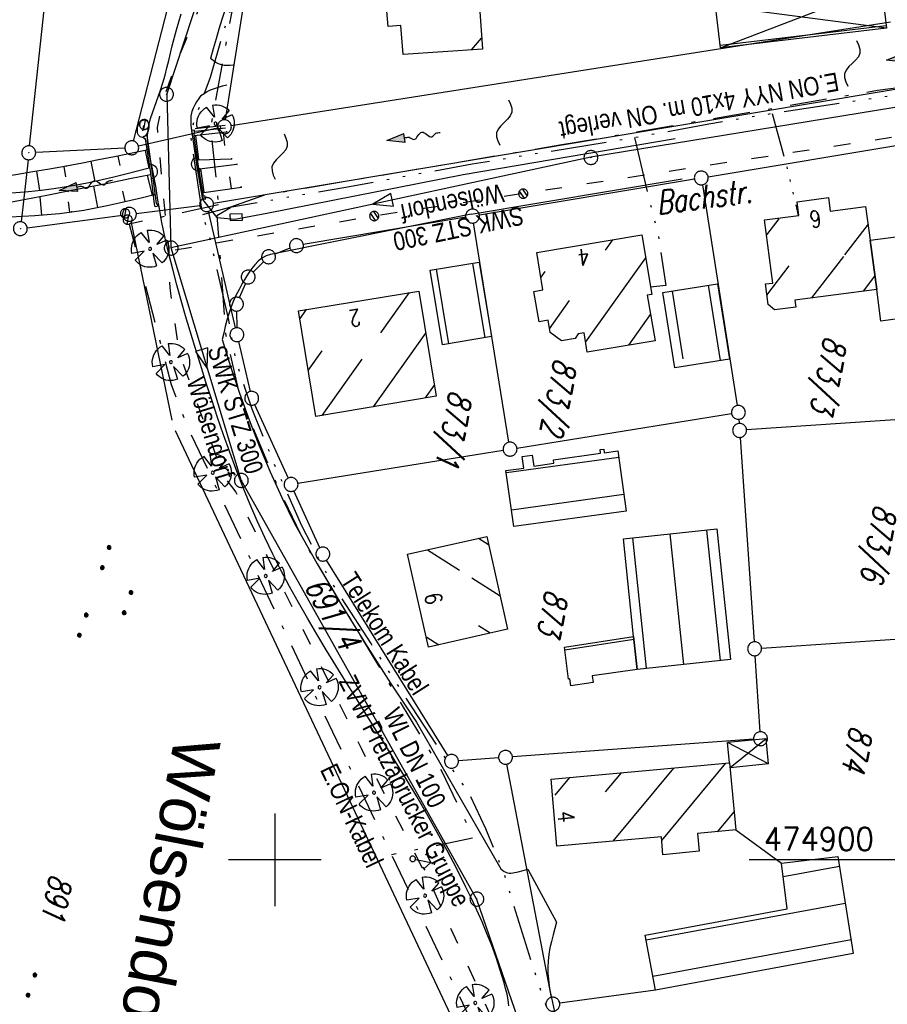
# Model space of a CAD drawing. Extents: x 510526 to 513920, y 467229 to 478797.
# Tile 303 of 467: x 512072 to 512166, y 474884 to 474991. Entities that reach past the tile are written whole.
import ezdxf
from ezdxf.enums import TextEntityAlignment as Align

# ---------------------------------------------------------------- set-up
doc = ezdxf.new("R2010")
doc.units = 0
doc.header["$LTSCALE"] = 10
doc.header["$MEASUREMENT"] = 0
for name, pattern in [('ACAD_ISO03W100', [30, 12, -18]), ('ACAD_ISO14W100', [25.5, 12, -3, 0.5, -3, 0.5, -3, 0.5, -3]), ('LT00', [0]), ('LT08', [0.42, 0.2, -0.1, 0.02, -0.1])]:
    doc.linetypes.add(name, pattern=pattern)
doc.layers.get('0').update_dxf_attribs({"linetype": 'LT00'})
for name, color, linetype in [('--FLIEßRICHTPFEIL', 180, 'Continuous'), ('--WASSER_NUTZUNG', 180, 'Continuous'), ('ABWASSERLTG', 24, 'LT00'), ('ABWASSERLTG_FLIEßPF', 26, 'Continuous'), ('ABWASSERLTG_TEXT', 26, 'Continuous'), ('DFK_AB_L', 21, 'LT00'), ('DFK_AB_P', 7, 'LT00'), ('DFK_BEB_SCHR', 254, 'LT00'), ('DFK_BEBAUUNG', 250, 'LT00'), ('DFK_BES-WEGE', 255, 'LT00'), ('DFK_FLUR_NR', 250, 'LT00'), ('DFK_GZPKT', 250, 'LT00'), ('DFK_KATASTER', 250, 'LT00'), ('DFK_NUTZUNG', 250, 'LT00'), ('DFK_TOPO-SYM', 252, 'LT00'), ('ORTSNAMEN', 152, 'Continuous'), ('STROM_TEXT', 80, 'Continuous'), ('STROM_UNTER', 80, 'LT08'), ('TELEKOM', 210, 'ACAD_ISO14W100'), ('TELEKOM_TEXT', 210, 'Continuous'), ('V90_AFBR_BAB', 250, 'LT00'), ('V90_BAUM', 250, 'LT00'), ('V90_BOSCHUNG', 250, 'LT00'), ('V90_BR_KAPPE', 30, 'LT00'), ('V90_EINFAHRT', 250, 'LT00'), ('V90_GRABEN', 250, 'LT00'), ('V90_KA_PRUF', 182, 'LT00'), ('V90_MAUER', 1, 'LT00'), ('V90_PK_GR', 1, 'LT00'), ('V90_RASTER', 250, 'LT00'), ('V90_SINKK', 182, 'LT00'), ('V90_UK_DURCH', 182, 'LT00'), ('V90_W_HAUS', 130, 'LT00'), ('V90_W_OB_HY', 130, 'LT00'), ('V90_W_SCHIEB', 130, 'LT00'), ('V90_W_UNT_HY', 130, 'LT00'), ('WASSERLTG', 130, 'ACAD_ISO03W100'), ('WASSERLTG_TEXT', 130, 'Continuous')]:
    doc.layers.add(name, color=color, linetype=linetype)
doc.styles.add('Arial', font='ARIAL.TTF')
doc.styles.get("Standard").update_dxf_attribs({"font": 'romans.shx'})
doc.styles.add('Versorgungsltg', font='ARIAL.TTF', dxfattribs={"width": 0.8, "height": 2})

# ---------------------------------------------------------------- blocks, each defined once
blk = doc.blocks.new('SYMB7301')
at = {"color": 0, "linetype": 'ByBlock'}
for p, q in [((-0.128693, 0), (0, 0.128693)), ((0, -0.128693), (-0.128693, 0)), ((0, 0.128693), (0.128693, 0)), ((0.128693, 0), (0, -0.128693)), ((0.000059, -0.009738), (0.000059, 0.009897)), ((-0.00901, -0.004339), (-0.002225, -0.009749))]:
    blk.add_line(p, q, dxfattribs=at)
for points in [[(-0.002225, 0.009749), (-0.00901, 0.004339), (-0.00901, -0.004339)], [(0.01, 0), (0.006235, 0.007818), (-0.002225, 0.009749)], [(-0.002225, -0.009749), (0.006235, -0.007818), (0.01, 0)]]:
    blk.add_lwpolyline(points, dxfattribs=at)
blk = doc.blocks.new('SYMB7010')
at = {"color": 0, "linetype": 'ByBlock'}
for points in [[(-0.031408, 0.499213), (-0.093728, 0.49134), (-0.15457, 0.475719), (-0.212975, 0.452595), (-0.268021, 0.422333), (-0.31884, 0.385411), (-0.36463, 0.342411), (-0.40467, 0.29401), (-0.438329, 0.240973), (-0.465074, 0.184136), (-0.484486, 0.124395), (-0.496256, 0.062692), (-0.5002, 0)], [(-0.5002, 0), (-0.496256, -0.062692), (-0.484486, -0.124395), (-0.465075, -0.184136), (-0.438329, -0.240973), (-0.404671, -0.29401), (-0.36463, -0.342411), (-0.31884, -0.385411), (-0.268021, -0.422333), (-0.212975, -0.452595), (-0.154571, -0.475719), (-0.093728, -0.49134), (-0.031408, -0.499213), (0.031408, -0.499213)], [(0.5002, 0), (0.496256, 0.062692), (0.484485, 0.124395), (0.465074, 0.184136), (0.438329, 0.240973), (0.40467, 0.29401), (0.36463, 0.342411), (0.31884, 0.385411), (0.268021, 0.422333), (0.212975, 0.452595), (0.15457, 0.475719), (0.093728, 0.49134), (0.031408, 0.499213), (-0.031408, 0.499213)], [(0.031408, -0.499213), (0.093728, -0.491341), (0.15457, -0.475719), (0.212975, -0.452595), (0.268021, -0.422333), (0.31884, -0.385411), (0.36463, -0.342411), (0.404671, -0.294011), (0.438329, -0.240974), (0.465075, -0.184136), (0.484486, -0.124395), (0.496256, -0.062692), (0.500201, 0)]]:
    blk.add_lwpolyline(points, dxfattribs=at)
blk = doc.blocks.new('SYMB0003')
at = {"color": 0, "linetype": 'ByBlock'}
for p, q in [((-0.015712, 0), (0.010166, 0.012015)), ((0, -0.021257), (-0.015712, 0)), ((0.010166, 0.012015), (0, -0.021257))]:
    blk.add_line(p, q, dxfattribs=at)
for points in [[(-0.031395, 0.499013), (-0.093691, 0.491144), (-0.154509, 0.475528), (-0.21289, 0.452414), (-0.267913, 0.422164), (-0.318712, 0.385257), (-0.364484, 0.342274), (-0.404509, 0.293893), (-0.438154, 0.240877), (-0.464888, 0.184062), (-0.484292, 0.124345), (-0.496058, 0.062667), (-0.5, 0)], [(-0.5, 0), (-0.496058, -0.062667), (-0.484292, -0.124345), (-0.464888, -0.184062), (-0.438154, -0.240877), (-0.404509, -0.293893), (-0.364485, -0.342274), (-0.318712, -0.385257), (-0.267914, -0.422164), (-0.21289, -0.452414), (-0.154509, -0.475529), (-0.093691, -0.491144), (-0.031395, -0.499014), (0.031395, -0.499014)], [(0.5, 0), (0.496057, 0.062667), (0.484292, 0.124345), (0.464888, 0.184062), (0.438153, 0.240877), (0.404509, 0.293893), (0.364484, 0.342274), (0.318712, 0.385257), (0.267913, 0.422164), (0.21289, 0.452414), (0.154509, 0.475528), (0.093691, 0.491144), (0.031395, 0.499013), (-0.031395, 0.499013)], [(0.031395, -0.499014), (0.093691, -0.491144), (0.154509, -0.475529), (0.21289, -0.452414), (0.267914, -0.422164), (0.318712, -0.385257), (0.364485, -0.342274), (0.404509, -0.293893), (0.438154, -0.240877), (0.464889, -0.184062), (0.484292, -0.124345), (0.496058, -0.062667), (0.5, 0)]]:
    blk.add_lwpolyline(points, dxfattribs=at)
blk = doc.blocks.new('FLIEßRICHTPFEIL')
at = {"layer": '--FLIEßRICHTPFEIL'}
blk.add_hatch(color=256, dxfattribs=at).paths.add_polyline_path([(-1.95, 0.4875), (-1.95, -0.4875), (0, 0)])
for p, q in [((-1.95, 0.4875), (-1.95, -0.4875)), ((-1.95, 0.4875), (0, 0)), ((0, 0), (-1.95, -0.4875))]:
    blk.add_line(p, q, dxfattribs=at)
at = {"layer": '--FLIEßRICHTPFEIL', "start_tangent": (-1, 0), "end_tangent": (-1, 0)}
blk.add_spline([(-1.95, 0), (-2.4375, 0), (-2.925, 0.325), (-3.4125, 0), (-3.9, -0.325), (-4.3875, 0), (-4.875, 0.325), (-5.3625, 0), (-5.85, 0)], degree=3, dxfattribs=at)
blk = doc.blocks.new('SYMB0652')
at = {"color": 0, "linetype": 'ByBlock'}
blk.add_lwpolyline([(-0.15, -0.075), (0.15, -0.075), (0.15, 0.075), (-0.15, 0.075), (-0.15, -0.075)], dxfattribs=at)
blk = doc.blocks.new('SYMB1122')
at = {"color": 0, "linetype": 'ByBlock'}
for p, q in [((0.311075, 0.391979), (0.09863, 0.092887)), ((0.09863, 0.092887), (0.418246, 0.260377)), ((-0.475333, -0.172973), (-0.166954, -0.06134)), ((-0.166954, -0.06134), (-0.386962, -0.319059)), ((0.008901, -0.038997), (0.02494, -0.031273)), ((0.377481, -0.336756), (0.093097, -0.145464)), ((0.093097, -0.145464), (0.215406, -0.456826)), ((0.022929, -0.501191), (-0.043246, -0.49913))]:
    blk.add_line(p, q, dxfattribs=at)
for points in [[(-0.508141, 0.010932, 0), (-0.503002, 0.073258, 0), (-0.489922, 0.134413, 0), (-0.469118, 0.19339, 0), (-0.440931, 0.249215, 0), (-0.405825, 0.300971, 0)], [(-0.316293, 0.394214, 0), (-0.150355, 0.155979, 0), (-0.405806, 0.30112, 0)], [(-0.316355, 0.394287, 0), (-0.266036, 0.429988, 0), (-0.211684, 0.459185, 0), (-0.154136, 0.481431, 0), (-0.094277, 0.496382, 0), (-0.033028, 0.50381, 0), (0.028669, 0.503599, 0)], [(0.028669, 0.503599, 0), (0.089866, 0.495753, 0), (0.149621, 0.480392, 0), (0.207015, 0.457753, 0), (0.261166, 0.428184, 0), (0.31124, 0.39214, 0)], [(-0.475728, -0.172816, 0), (-0.494391, -0.113127, 0), (-0.505255, -0.05154, 0), (-0.508141, 0.010932, 0)], [(-0.02494, 0.031273, 0), (-0.036039, 0.017355, 0), (-0.04, 0, 0)], [(-0.04, 0, 0), (-0.036039, -0.017355, 0), (-0.02494, -0.031273, 0), (-0.008901, -0.038997, 0), (0.008901, -0.038997, 0)], [(0.008901, 0.038997, 0), (-0.008901, 0.038997, 0), (-0.02494, 0.031273, 0)], [(0.04, 0, 0), (0.036039, 0.017355, 0), (0.02494, 0.031273, 0), (0.008901, 0.038997, 0)], [(0.02494, -0.031273, 0), (0.036039, -0.017355, 0), (0.04, 0, 0)], [(0.418338, 0.260323, 0), (0.450658, 0.204641, 0), (0.475368, 0.14519, 0), (0.492037, 0.083003, 0), (0.500376, 0.019163, 0), (0.500238, -0.045218, 0), (0.491628, -0.109022, 0), (0.474694, -0.171137, 0), (0.449731, -0.230483, 0), (0.417173, -0.286026, 0), (0.377588, -0.336801, 0)], [(-0.043246, -0.49913, 0), (-0.108608, -0.48859, 0), (-0.172076, -0.469745, 0), (-0.232599, -0.442906, 0), (-0.289176, -0.408519, 0), (-0.340869, -0.367153, 0), (-0.386823, -0.319492, 0)], [(0.215414, -0.456858, 0), (0.153338, -0.479878, 0), (0.088821, -0.494738, 0), (0.022929, -0.501191, 0)]]:
    blk.add_polyline3d(points, dxfattribs=at)
blk = doc.blocks.new('SYMB0011')
at = {"color": 0, "linetype": 'ByBlock'}
for p, q in [((0.5, 0), (-0.5, 0)), ((0, 0.5), (0, -0.5))]:
    blk.add_line(p, q, dxfattribs=at)
blk = doc.blocks.new('SYMB1119')
at = {"color": 0, "linetype": 'ByBlock'}
blk.add_line((-0.5, 0), (0.5, 0), dxfattribs=at)
for points in [[(-0.031395, 0.499013, 0), (-0.093691, 0.491144, 0), (-0.154509, 0.475528, 0), (-0.21289, 0.452414, 0), (-0.267913, 0.422164, 0), (-0.318712, 0.385257, 0), (-0.364484, 0.342274, 0), (-0.404509, 0.293893, 0), (-0.438154, 0.240877, 0), (-0.464888, 0.184062, 0), (-0.484292, 0.124345, 0), (-0.496058, 0.062667, 0), (-0.5, 0, 0)], [(-0.5, 0, 0), (-0.496058, -0.062667, 0), (-0.484292, -0.124345, 0), (-0.464888, -0.184062, 0), (-0.438154, -0.240877, 0), (-0.404509, -0.293893, 0), (-0.364485, -0.342274, 0), (-0.318712, -0.385257, 0), (-0.267914, -0.422164, 0), (-0.21289, -0.452414, 0), (-0.154509, -0.475529, 0), (-0.093691, -0.491144, 0), (-0.031395, -0.499014, 0), (0.031395, -0.499014, 0)], [(0.5, 0, 0), (0.496057, 0.062667, 0), (0.484292, 0.124345, 0), (0.464888, 0.184062, 0), (0.438153, 0.240877, 0), (0.404509, 0.293893, 0), (0.364484, 0.342274, 0), (0.318712, 0.385257, 0), (0.267913, 0.422164, 0), (0.21289, 0.452414, 0), (0.154509, 0.475528, 0), (0.093691, 0.491144, 0), (0.031395, 0.499013, 0), (-0.031395, 0.499013, 0)], [(0.031395, -0.499014, 0), (0.093691, -0.491144, 0), (0.154509, -0.475529, 0), (0.21289, -0.452414, 0), (0.267914, -0.422164, 0), (0.318712, -0.385257, 0), (0.364485, -0.342274, 0), (0.404509, -0.293893, 0), (0.438154, -0.240877, 0), (0.464889, -0.184062, 0), (0.484292, -0.124345, 0), (0.496058, -0.062667, 0), (0.5, 0, 0)]]:
    blk.add_polyline3d(points, dxfattribs=at)
blk = doc.blocks.new('SYMB1247')
at = {"color": 0, "linetype": 'ByBlock'}
for p, q in [((-0.1, 1.2), (0.1, 1.2)), ((0, 0.15), (0, 1.2)), ((-0.46, 0.78), (-0.34, 0.62)), ((0, 1), (-0.4, 0.7)), ((0, 1), (0.4, 0.7)), ((0.46, 0.78), (0.34, 0.62)), ((0.026047, 0.147721), (-0.008722, 0.149746))]:
    blk.add_line(p, q, dxfattribs=at)
for points in [[(-0.008722, 0.149746, 0), (-0.04302, 0.143698, 0), (-0.075, 0.129904, 0), (-0.102936, 0.109106, 0), (-0.125323, 0.082426, 0), (-0.140954, 0.051303, 0), (-0.148986, 0.017414, 0), (-0.148986, -0.017414, 0)], [(-0.008722, -0.149746, 0), (0.026047, -0.147721, 0), (0.059412, -0.137732, 0), (0.089574, -0.120318, 0), (0.114907, -0.096418, 0), (0.134045, -0.06732, 0), (0.145957, -0.034592, 0), (0.15, 0, 0)], [(0.15, 0, 0), (0.145957, 0.034592, 0), (0.134045, 0.06732, 0), (0.114907, 0.096418, 0), (0.089574, 0.120318, 0), (0.059412, 0.137732, 0), (0.026047, 0.147721, 0)], [(-0.148986, -0.017414, 0), (-0.140954, -0.051303, 0), (-0.125323, -0.082426, 0), (-0.102936, -0.109106, 0), (-0.075, -0.129904, 0), (-0.04302, -0.143698, 0), (-0.008722, -0.149746, 0)]]:
    blk.add_polyline3d(points, dxfattribs=at)
blk = doc.blocks.new('SYMB1121')
at = {"color": 0, "linetype": 'ByBlock'}
blk.add_line((-0.15, 0), (0.15, 0), dxfattribs=at)
for points in [[(-0.5, 0, 0), (-0.49, 0.06, 0), (-0.46, 0.115, 0), (-0.415, 0.165, 0), (-0.355, 0.21, 0), (-0.28, 0.25, 0), (-0.19, 0.275, 0), (-0.1, 0.295, 0), (0, 0.3, 0)], [(0, -0.3, 0), (-0.1, -0.295, 0), (-0.19, -0.275, 0), (-0.28, -0.25, 0), (-0.355, -0.21, 0), (-0.415, -0.165, 0), (-0.46, -0.115, 0), (-0.49, -0.06, 0), (-0.5, 0, 0)], [(0, 0.3, 0), (0.1, 0.295, 0), (0.19, 0.275, 0), (0.28, 0.25, 0), (0.355, 0.21, 0), (0.415, 0.165, 0), (0.46, 0.115, 0), (0.49, 0.06, 0), (0.5, 0, 0)], [(0.5, 0, 0), (0.49, -0.06, 0), (0.46, -0.115, 0), (0.415, -0.165, 0), (0.355, -0.21, 0), (0.28, -0.25, 0), (0.19, -0.275, 0), (0.1, -0.295, 0), (0, -0.3, 0)]]:
    blk.add_polyline3d(points, dxfattribs=at)
blk = doc.blocks.new('SYMB1120')
at = {"color": 0, "linetype": 'ByBlock'}
for p, q in [((-0.465, -0.183), (0.183, 0.465)), ((-0.183, -0.465), (0.465, 0.183))]:
    blk.add_line(p, q, dxfattribs=at)
for points in [[(-0.031395, 0.499013, 0), (-0.093691, 0.491144, 0), (-0.154509, 0.475528, 0), (-0.21289, 0.452414, 0), (-0.267913, 0.422164, 0), (-0.318712, 0.385257, 0), (-0.364484, 0.342274, 0), (-0.404509, 0.293893, 0), (-0.438154, 0.240877, 0), (-0.464888, 0.184062, 0), (-0.484292, 0.124345, 0), (-0.496058, 0.062667, 0), (-0.5, 0, 0)], [(-0.5, 0, 0), (-0.496058, -0.062667, 0), (-0.484292, -0.124345, 0), (-0.464888, -0.184062, 0), (-0.438154, -0.240877, 0), (-0.404509, -0.293893, 0), (-0.364485, -0.342274, 0), (-0.318712, -0.385257, 0), (-0.267914, -0.422164, 0), (-0.21289, -0.452414, 0), (-0.154509, -0.475529, 0), (-0.093691, -0.491144, 0), (-0.031395, -0.499014, 0), (0.031395, -0.499014, 0)], [(0.5, 0, 0), (0.496057, 0.062667, 0), (0.484292, 0.124345, 0), (0.464888, 0.184062, 0), (0.438153, 0.240877, 0), (0.404509, 0.293893, 0), (0.364484, 0.342274, 0), (0.318712, 0.385257, 0), (0.267913, 0.422164, 0), (0.21289, 0.452414, 0), (0.154509, 0.475528, 0), (0.093691, 0.491144, 0), (0.031395, 0.499013, 0), (-0.031395, 0.499013, 0)], [(0.031395, -0.499014, 0), (0.093691, -0.491144, 0), (0.154509, -0.475529, 0), (0.21289, -0.452414, 0), (0.267914, -0.422164, 0), (0.318712, -0.385257, 0), (0.364485, -0.342274, 0), (0.404509, -0.293893, 0), (0.438154, -0.240877, 0), (0.464889, -0.184062, 0), (0.484292, -0.124345, 0), (0.496058, -0.062667, 0), (0.5, 0, 0)]]:
    blk.add_polyline3d(points, dxfattribs=at)
blk = doc.blocks.new('SYMB1107')
at = {"color": 0, "linetype": 'ByBlock'}
for points in [[(-0.2, 0), (-0.196157, 0.039018), (-0.184776, 0.076537), (-0.166294, 0.111114), (-0.141421, 0.141421), (-0.111114, 0.166294), (-0.076537, 0.184776), (-0.039018, 0.196157), (0, 0.2)], [(0, 0.2), (0.039018, 0.196157), (0.076537, 0.184776), (0.111114, 0.166294), (0.141421, 0.141421), (0.166294, 0.111114), (0.184776, 0.076537), (0.196157, 0.039018), (0.2, 0)]]:
    blk.add_lwpolyline(points, dxfattribs=at)
blk = doc.blocks.new('SYMB7251')
at = {"color": 0, "linetype": 'ByBlock'}
for points in [[(-0.25, 0), (-0.208333, 0.028889), (-0.166667, 0.051111), (-0.125, 0.06), (-0.083333, 0.051111), (-0.041667, 0.028889), (0, 0)], [(0, 0), (0.041667, -0.028889), (0.083333, -0.051111), (0.125, -0.06), (0.166667, -0.051111), (0.208333, -0.028889), (0.25, 0)]]:
    blk.add_lwpolyline(points, dxfattribs=at)
blk = doc.blocks.new('ABWASSER-FLIEßPF')
at = {"layer": 'ABWASSERLTG_FLIEßPF'}
for p, q in [((0, 0), (-0.211, 0.07)), ((-0.211, 0.07), (-0.211, -0.07)), ((-0.211, -0.07), (0, 0))]:
    blk.add_line(p, q, dxfattribs=at)
blk = doc.blocks.new('SYMB7111')
at = {"color": 0, "linetype": 'ByBlock'}
for p, q in [((-0.13, 0.202919), (-0.13, 0.177081)), ((-0.125, 0.172895), (-0.125, 0.207105)), ((-0.12, 0.209164), (-0.12, 0.170836)), ((-0.115, 0.170204), (-0.115, 0.209796)), ((-0.11, 0.209164), (-0.11, 0.170836)), ((-0.105, 0.172895), (-0.105, 0.207105)), ((-0.1, 0.202919), (-0.1, 0.177081)), ((-0.095, 0.189874), (-0.095, 0.190146)), ((0.1, 0.202919), (0.1, 0.177081)), ((0.105, 0.172895), (0.105, 0.207105)), ((0.11, 0.209164), (0.11, 0.170836)), ((0.115, 0.170204), (0.115, 0.209796)), ((0.12, 0.209164), (0.12, 0.170836)), ((0.125, 0.172895), (0.125, 0.207105)), ((0.13, 0.202919), (0.13, 0.177081)), ((0.135, 0.189874), (0.135, 0.190146)), ((-0.515, -0.177081), (-0.515, -0.202919)), ((-0.51, -0.207105), (-0.51, -0.172895)), ((-0.505, -0.170836), (-0.505, -0.209164)), ((-0.5, -0.209796), (-0.5, -0.170204)), ((-0.495, -0.170836), (-0.495, -0.209164)), ((-0.49, -0.207105), (-0.49, -0.172895)), ((-0.485, -0.177081), (-0.485, -0.202919)), ((-0.48, -0.190126), (-0.48, -0.189854)), ((-0.285, -0.177081), (-0.285, -0.202919)), ((-0.28, -0.207105), (-0.28, -0.172895)), ((-0.275, -0.170836), (-0.275, -0.209164)), ((-0.27, -0.209796), (-0.27, -0.170204)), ((-0.265, -0.170836), (-0.265, -0.209164)), ((-0.26, -0.207105), (-0.26, -0.172895)), ((-0.255, -0.177081), (-0.255, -0.202919)), ((-0.25, -0.190126), (-0.25, -0.189854)), ((0.255, -0.177081), (0.255, -0.202919)), ((0.26, -0.207105), (0.26, -0.172895)), ((0.265, -0.170836), (0.265, -0.209164)), ((0.27, -0.209796), (0.27, -0.170204)), ((0.275, -0.170836), (0.275, -0.209164)), ((0.28, -0.207105), (0.28, -0.172895)), ((0.285, -0.177081), (0.285, -0.202919)), ((0.29, -0.190126), (0.29, -0.189854)), ((0.485, -0.177081), (0.485, -0.202919)), ((0.49, -0.207105), (0.49, -0.172895)), ((0.495, -0.170836), (0.495, -0.209164)), ((0.5, -0.209796), (0.5, -0.170204)), ((0.505, -0.170836), (0.505, -0.209164)), ((0.51, -0.207105), (0.51, -0.172895)), ((0.515, -0.177081), (0.515, -0.202919)), ((0.52, -0.190126), (0.52, -0.189854))]:
    blk.add_line(p, q, dxfattribs=at)
for points in [[(-0.095, 0.19), (-0.096981, 0.198678), (-0.10253, 0.205637), (-0.11055, 0.209499), (-0.11945, 0.209499), (-0.12747, 0.205637), (-0.133019, 0.198678), (-0.135, 0.19), (-0.133019, 0.181322), (-0.12747, 0.174363), (-0.11945, 0.170501), (-0.11055, 0.170501), (-0.10253, 0.174363), (-0.096981, 0.181322), (-0.095, 0.19)], [(0.135, 0.19), (0.133019, 0.198678), (0.12747, 0.205637), (0.11945, 0.209499), (0.11055, 0.209499), (0.10253, 0.205637), (0.096981, 0.198678), (0.095, 0.19), (0.096981, 0.181322), (0.10253, 0.174363), (0.11055, 0.170501), (0.11945, 0.170501), (0.12747, 0.174363), (0.133019, 0.181322), (0.135, 0.19)], [(-0.48, -0.19), (-0.481981, -0.181322), (-0.48753, -0.174363), (-0.49555, -0.170501), (-0.50445, -0.170501), (-0.51247, -0.174363), (-0.518019, -0.181322), (-0.52, -0.19), (-0.518019, -0.198678), (-0.51247, -0.205637), (-0.50445, -0.209499), (-0.49555, -0.209499), (-0.48753, -0.205637), (-0.481981, -0.198678), (-0.48, -0.19)], [(-0.25, -0.19), (-0.251981, -0.181322), (-0.25753, -0.174363), (-0.26555, -0.170501), (-0.27445, -0.170501), (-0.28247, -0.174363), (-0.288019, -0.181322), (-0.29, -0.19), (-0.288019, -0.198678), (-0.28247, -0.205637), (-0.27445, -0.209499), (-0.26555, -0.209499), (-0.25753, -0.205637), (-0.251981, -0.198678), (-0.25, -0.19)], [(0.29, -0.19), (0.288019, -0.181322), (0.28247, -0.174363), (0.27445, -0.170501), (0.26555, -0.170501), (0.25753, -0.174363), (0.251981, -0.181322), (0.25, -0.19), (0.251981, -0.198678), (0.25753, -0.205637), (0.26555, -0.209499), (0.27445, -0.209499), (0.28247, -0.205637), (0.288019, -0.198678), (0.29, -0.19)], [(0.52, -0.19), (0.518019, -0.181322), (0.51247, -0.174363), (0.50445, -0.170501), (0.49555, -0.170501), (0.48753, -0.174363), (0.481981, -0.181322), (0.48, -0.19), (0.481981, -0.198678), (0.48753, -0.205637), (0.49555, -0.209499), (0.50445, -0.209499), (0.51247, -0.205637), (0.518019, -0.198678), (0.52, -0.19)]]:
    blk.add_lwpolyline(points, dxfattribs=at)

msp = doc.modelspace()

# ---------------------------------------------------------------- linework, layer by layer
at = {"layer": 'ABWASSERLTG', "flags": 128}
for points in [[(512145.63, 475103.89), (512130.18, 475070.06), (512110.89, 475034.41), (512093.89, 474999.56), (512088.34, 474982.69), (512088.78, 474966.09), (512096.36, 474941.03), (512121.78, 474895.77), (512133.06, 474863.16), (512129.65, 474861.85), (512128.79, 474861.13)], [(512088.78, 474966.09), (512134.12, 474975.88), (512181.27, 474983.58), (512225.65, 474986.3), (512235.68, 474989.92), (512255.96, 474990.49)]]:
    msp.add_lwpolyline(points, dxfattribs=at)
at = {"layer": 'DFK_AB_L'}
msp.add_line((512073.53, 474977.08), (512076.46, 475004.15), dxfattribs=at)
at = {"layer": 'DFK_BEB_SCHR'}
for p, q in [((512148.11, 474987.95), (512166.01, 474990.07)), ((512121.26, 474987.43), (512122.34, 474988.7)), ((512154.41, 474969.19), (512153.09, 474967.48)), ((512164.06, 474968.61), (512161.53, 474965.32)), ((512135.71, 474965.82), (512136.51, 474966.94)), ((512140.04, 474965), (512133.57, 474955.92)), ((512161.39, 474965.15), (512157.94, 474960.66)), ((512117.43, 474963.77), (512118.76, 474955.72)), ((512122.71, 474956.37), (512121.38, 474964.4)), ((512129.15, 474963.5), (512128.72, 474962.91)), ((512153.13, 474960.97), (512155.55, 474964.12)), ((512163.55, 474961.39), (512164.8, 474963.02)), ((512142.9, 474961.39), (512144.05, 474954.08)), ((512148.13, 474953.9), (512146.85, 474962.03)), ((512114.51, 474961.23), (512111.42, 474956.89)), ((512129.67, 474957.34), (512131.83, 474960.37)), ((512103.39, 474959.41), (512102.7, 474958.43)), ((512138.22, 474955.56), (512140.58, 474958.86)), ((512110.66, 474948.92), (512116.31, 474956.86)), ((512103.62, 474952.82), (512105.12, 474954.94)), ((512109.4, 474954.05), (512105.08, 474947.98)), ((512117.23, 474951.25), (512116.24, 474949.86)), ((512137.14, 474943.44), (512125.01, 474941.77)), ((512125.55, 474937.8), (512137.68, 474939.47)), ((512142.66, 474935.19), (512144.13, 474921.09)), ((512148.11, 474921.51), (512146.64, 474935.61)), ((512123.1, 474934.02), (512122.01, 474934.71)), ((512140.15, 474920.68), (512138.68, 474934.78)), ((512116.48, 474933.48), (512119.94, 474931.29)), ((512121.27, 474930.44), (512124.33, 474928.51)), ((512123.25, 474924.47), (512122.01, 474925.25)), ((512116.42, 474924.05), (512117.72, 474923.23)), ((512131.32, 474922.69), (512138.78, 474923.84)), ((512141.78, 474902.1), (512148.7, 474910.43)), ((512135.73, 474907.34), (512137.44, 474909.4)), ((512143.07, 474909.92), (512136.51, 474902.02)), ((512131.81, 474908.88), (512130.23, 474906.98)), ((512149.59, 474905.24), (512147.77, 474903.04)), ((512160.97, 474899.29), (512154.89, 474898.16)), ((512140.1, 474891.36), (512161.6, 474895.34)), ((512162.22, 474891.38), (512140.84, 474887.43))]:
    msp.add_line(p, q, dxfattribs=at)
at = {"layer": 'DFK_BEBAUUNG'}
for p, q in [((512148.14, 474987.67), (512165.5, 474994.31)), ((512166.04, 474989.79), (512147.6, 474992.18)), ((512153.06, 474913.08), (512148.87, 474912.68)), ((512153.3, 474910.38), (512148.87, 474912.68)), ((512149.11, 474910.47), (512148.87, 474912.68)), ((512153.06, 474913.08), (512149.16, 474909.95)), ((512153.3, 474910.38), (512153.06, 474913.08)), ((512153.3, 474910.38), (512149.16, 474909.95))]:
    msp.add_line(p, q, dxfattribs=at)
for points in [[(512112.98, 474997.71, 0), (512121.58, 474998.42, 0), (512121.6, 474998.18, 0), (512121.98, 474993.57, 0), (512122.1, 474992.07, 0), (512122.42, 474987.51, 0), (512113.87, 474986.93, 0), (512113.61, 474990.06, 0), (512112.24, 474989.95, 0), (512111.99, 474992.92, 0), (512113.37, 474993.03, 0), (512112.98, 474997.71, 0)], [(512166.04, 474989.79, 0), (512148.14, 474987.67, 0), (512147.6, 474992.18, 0), (512165.5, 474994.31, 0), (512166.04, 474989.79, 0)], [(512164.99, 474961.58, 0), (512156.16, 474960.43, 0), (512156.26, 474959.65, 0), (512153.95, 474959.39, 0), (512153.26, 474959.94, 0), (512152.98, 474962.19, 0), (512153.78, 474962.27, 0), (512152.88, 474969.09, 0), (512156.6, 474969.56, 0), (512156.4, 474971.05, 0), (512159.77, 474971.5, 0), (512159.96, 474970.03, 0), (512163.79, 474970.52, 0), (512164.3, 474966.88, 0), (512164.99, 474961.58, 0)], [(512128.29, 474965.56, 0), (512139.62, 474967.46, 0), (512140.71, 474961.04, 0), (512140.22, 474960.96, 0), (512141.06, 474956.03, 0), (512133.75, 474954.82, 0), (512133.41, 474956.88, 0), (512132.78, 474956.77, 0), (512132.44, 474956.27, 0), (512130.97, 474956.02, 0), (512129.74, 474956.93, 0), (512129.52, 474958.25, 0), (512128.54, 474958.09, 0), (512127.98, 474961.37, 0), (512128.95, 474961.53, 0), (512128.29, 474965.56, 0)], [(512164.99, 474961.58, 0), (512164.3, 474966.88, 0), (512168.16, 474967.4, 0), (512169.32, 474958.68, 0), (512165.44, 474958.16, 0), (512164.99, 474961.58, 0)], [(512122.09, 474964.52, 0), (512123.42, 474956.49, 0), (512118.12, 474955.61, 0), (512116.77, 474963.66, 0), (512122.09, 474964.52, 0)], [(512117.42, 474950.06, 0), (512104.43, 474947.87, 0), (512102.56, 474959.27, 0), (512115.57, 474961.4, 0), (512117.42, 474950.06, 0)], [(512147.82, 474962.19, 0), (512149.1, 474954.05, 0), (512143.19, 474953.12, 0), (512141.91, 474961.23, 0), (512147.82, 474962.19, 0)], [(512137.93, 474937.65, 0), (512125.8, 474935.98, 0), (512124.97, 474942.03, 0), (512126.89, 474942.3, 0), (512126.71, 474943.54, 0), (512127.81, 474943.7, 0), (512127.97, 474942.51, 0), (512130.15, 474942.81, 0), (512130.1, 474943.18, 0), (512135.18, 474943.89, 0), (512135.13, 474944.29, 0), (512135.52, 474944.34, 0), (512135.58, 474943.95, 0), (512137.04, 474944.15, 0), (512137.93, 474937.65, 0)], [(512116.61, 474922.98, 0), (512114.35, 474933, 0), (512122.9, 474934.91, 0), (512125.14, 474924.89, 0), (512116.61, 474922.98, 0)], [(512139.12, 474920.57, 0), (512138.75, 474924.13, 0), (512137.65, 474934.67, 0), (512147.72, 474935.72, 0), (512149.19, 474921.62, 0), (512139.12, 474920.57, 0)], [(512131.28, 474922.98, 0), (512138.75, 474924.13, 0), (512139.12, 474920.57, 0), (512134.27, 474919.87, 0), (512134.37, 474919.14, 0), (512131.97, 474918.8, 0), (512131.87, 474919.53, 0), (512131.73, 474919.51, 0), (512131.28, 474922.98, 0)], [(512149.78, 474903.23, 0), (512145.66, 474902.85, 0), (512145.84, 474900.93, 0), (512141.92, 474900.56, 0), (512141.75, 474902.49, 0), (512130.46, 474901.47, 0), (512129.84, 474908.7, 0), (512149.11, 474910.47, 0), (512149.78, 474903.23, 0)], [(512162.46, 474889.9, 0), (512141.12, 474885.95, 0), (512140, 474891.88, 0), (512155.31, 474894.72, 0), (512154.71, 474899.65, 0), (512160.8, 474900.37, 0), (512162.46, 474889.9, 0)]]:
    msp.add_polyline3d(points, dxfattribs=at)
at = {"layer": 'DFK_KATASTER'}
for p, q in [((512084.76, 474977.6), (512090.44, 474999.72)), ((512094.69, 474979.88), (512097.31, 474996.62)), ((512095.31, 474979.26), (512166.49, 474990.45)), ((512167.19, 474983.21), (512093.39, 474970.86)), ((512093.84, 474978.97), (512085.3, 474977.04)), ((512146.79, 474973.73), (512169.18, 474977.49)), ((512083.82, 474976.83), (512074.2, 474976.37)), ((512073.37, 474975.58), (512072.62, 474968.89)), ((512145.31, 474973.49), (512122.1, 474969.61)), ((512146.17, 474972.87), (512149.94, 474949.05)), ((512085.06, 474969.78), (512091.91, 474970.65)), ((512092.82, 474970.01), (512095.75, 474957.42)), ((512073.28, 474968.24), (512083.58, 474969.59)), ((512084.47, 474968.96), (512088.88, 474947.48)), ((512120.62, 474969.37), (512103.09, 474966.43)), ((512125.29, 474945.08), (512121.48, 474968.75)), ((512101.65, 474966.03), (512100.04, 474965.38)), ((512098.81, 474964.57), (512097.67, 474963.45)), ((512096.84, 474962.23), (512096.18, 474960.68)), ((512095.89, 474959.24), (512095.91, 474957.44)), ((512096.09, 474955.96), (512097.35, 474950.56)), ((512097.83, 474949.15), (512101.46, 474941.21)), ((512126.15, 474944.46), (512149.32, 474948.19)), ((512150.11, 474947.56), (512150.14, 474947.11)), ((512173.01, 474947.91), (512150.94, 474946.41)), ((512089.26, 474946.35), (512119.77, 474881.64)), ((512150.24, 474945.61), (512151.76, 474923.54)), ((512102.51, 474940.65), (512124.67, 474944.22)), ((512104.89, 474933.69), (512102.08, 474939.85)), ((512118.69, 474911.28), (512105.6, 474932.37)), ((512152.56, 474922.84), (512233.93, 474928.44)), ((512152.4, 474913.83), (512151.86, 474922.04)), ((512151.7, 474913.03), (512125.67, 474911.12)), ((512124.17, 474911.01), (512119.84, 474910.7)), ((512129.89, 474885.16), (512125.06, 474910.33))]:
    msp.add_line(p, q, dxfattribs=at)
at = {"layer": 'DFK_NUTZUNG'}
for p, q in [((512149.78, 474903.23), (512154.71, 474899.65)), ((512141.12, 474885.95), (512130.77, 474884.52))]:
    msp.add_line(p, q, dxfattribs=at)
at = {"layer": 'STROM_UNTER', "ltscale": 2, "flags": 128}
for points in [[(512095.85, 474994.2), (512093.08, 474979.17), (512093.93, 474970.7), (512095.27, 474970.39), (512093.75, 474969.54), (512094.73, 474956.57), (512096.25, 474949.94), (512100.38, 474940.16), (512103.43, 474933.87), (512118.06, 474909.53), (512121.48, 474902.37), (512112.61, 474900.54)], [(512130.8, 474977.17), (512165.08, 474983.09), (512186.21, 474985.73)], [(512095.16, 474970.46), (512098.99, 474971.8), (512130.8, 474977.17)], [(512093.93, 474970.7), (512084.28, 474968.63), (512088.83, 474951.31), (512090.61, 474946.67), (512106.23, 474913.84), (512129.77, 474864.79), (512131.87, 474861.44), (512128.47, 474859.89), (512132.52, 474860.54), (512141.16, 474846.71), (512146, 474839.3), (512147.07, 474805.77), (512143.86, 474787), (512141.5, 474774.17), (512132.85, 474749.98), (512128.87, 474740.88), (512122.5, 474725.98), (512116.22, 474712.84), (512106.7, 474692.08), (512098.63, 474674.03), (512095.12, 474663.61), (512087.44, 474635.8), (512079.22, 474603.67), (512075.81, 474591.06), (512071.95, 474585.57)]]:
    msp.add_lwpolyline(points, dxfattribs=at)
at = {"layer": 'TELEKOM', "ltscale": 0.05, "flags": 128}
for points in [[(512158.09, 474834.44), (512154.27, 474837.27), (512150.05, 474841.61), (512147.48, 474844.99), (512145.5, 474847.81), (512142.67, 474852.72), (512140.93, 474856.04), (512139.63, 474859.18), (512136.33, 474865.62), (512133.72, 474870.99), (512132.01, 474876.25), (512127.74, 474888.89), (512124.79, 474898.45), (512122.81, 474903.36), (512120.99, 474907.14), (512119.41, 474909.47), (512114.07, 474917.69), (512110.4, 474923.35), (512106.3, 474929.72), (512105.09, 474931.87), (512102.94, 474936.07), (512100.1, 474942.38), (512097.58, 474948.67), (512096.32, 474952.32), (512095.74, 474954.41), (512095.01, 474958.45), (512093, 474967.19), (512092.18, 474969.87), (512090.9, 474978.56), (512093.06, 474984.49), (512094.84, 474990.53), (512096.78, 474996.48), (512097.08, 474997.01), (512097.73, 474997.25), (512101.21, 474997.72), (512109.67, 474998.74), (512112.09, 474999.15), (512118.34, 474999.5), (512129.26, 475000.33), (512142.62, 475001.63), (512153.12, 475002.99), (512163.8, 475004.17), (512181.06, 475006.06), (512189.73, 475006.83), (512198.37, 475007.48), (512204.58, 475008.19)], [(512092.24, 474969.67), (512095.16, 474970.46), (512107.68, 474972.63), (512121.32, 474975.13), (512138.72, 474977.96), (512146.86, 474979.46), (512154.4, 474980.7), (512164.39, 474982.2), (512168.72, 474982.77), (512176.95, 474983.79), (512185.66, 474984.75), (512189.99, 474985.18)], [(512138.86, 474977.99), (512140.47, 474971.08), (512141.39, 474967.48), (512142.23, 474962.01), (512140.58, 474961.83)]]:
    msp.add_lwpolyline(points, dxfattribs=at)
at = {"layer": 'TELEKOM', "ltscale": 0.04, "flags": 128}
msp.add_lwpolyline([(512153.69, 474980.58), (512155.19, 474975.19), (512156.52, 474969.55)], dxfattribs=at)
at = {"layer": 'V90_AFBR_BAB'}
for p, q in [((512121.2, 474969.7), (512143.99, 474973.53)), ((512127.34, 474898.99), (512130.43, 474893.29))]:
    msp.add_line(p, q, dxfattribs=at)
for points in [[(512097.47, 474998.13), (512097.05, 474997.32), (512096.63, 474996.5), (512096.22, 474995.68), (512095.83, 474994.84), (512095.4, 474993.83), (512095.01, 474992.81), (512094.64, 474991.78), (512094.3, 474990.73), (512093.98, 474989.68), (512093.67, 474988.62), (512093.37, 474987.55), (512093.07, 474986.49)], [(512125.27, 474884.26), (512125.19, 474884.88), (512125.08, 474885.5), (512124.93, 474886.12), (512124.76, 474886.74), (512124.35, 474888.11), (512123.91, 474889.45), (512123.43, 474890.76), (512122.92, 474892.05), (512122.39, 474893.33), (512121.83, 474894.58), (512121.25, 474895.83), (512120.65, 474897.07), (512119.65, 474899.04), (512118.62, 474901), (512117.55, 474902.96), (512116.45, 474904.9), (512115.33, 474906.83), (512114.18, 474908.75), (512113.02, 474910.67), (512111.85, 474912.58), (512110.79, 474914.27), (512109.74, 474915.95), (512108.69, 474917.63), (512107.64, 474919.31), (512106.59, 474921), (512105.56, 474922.69), (512104.54, 474924.38), (512103.54, 474926.09), (512102.56, 474927.8), (512101.61, 474929.53), (512100.68, 474931.26), (512099.79, 474933.02), (512098.93, 474934.79), (512098.11, 474936.6), (512097.32, 474938.43), (512096.56, 474940.27), (512095.84, 474942.13), (512095.15, 474944), (512094.47, 474945.88), (512093.83, 474947.77), (512093.2, 474949.67), (512092.58, 474951.58), (512091.98, 474953.49), (512091.39, 474955.41), (512090.88, 474957.07), (512090.38, 474958.74), (512089.9, 474960.4), (512089.43, 474962.07), (512088.99, 474963.75), (512088.57, 474965.43), (512088.18, 474967.11), (512087.83, 474968.8), (512087.52, 474970.49), (512087.4, 474971.23), (512087.28, 474971.97), (512087.16, 474972.71), (512087.03, 474973.45), (512086.88, 474974.19), (512086.76, 474974.76), (512086.63, 474975.34), (512086.51, 474975.91), (512086.41, 474976.48), (512086.33, 474977.05), (512086.28, 474977.61), (512086.28, 474978.18), (512086.34, 474978.8), (512086.46, 474979.42), (512086.61, 474980.03), (512086.8, 474980.64), (512087.02, 474981.25), (512087.24, 474981.86), (512087.47, 474982.48), (512087.68, 474983.09), (512087.93, 474983.89), (512088.16, 474984.69), (512088.36, 474985.49), (512088.56, 474986.29), (512088.75, 474987.09), (512088.94, 474987.89), (512089.4, 474989.6), (512089.92, 474991.31)], [(512092.04, 474982.52), (512091.8, 474982.18), (512091.57, 474981.84), (512091.37, 474981.5), (512091.19, 474981.14), (512091.06, 474980.77), (512090.96, 474980.29), (512090.93, 474979.78), (512090.95, 474979.28), (512091.01, 474978.77), (512091.61, 474974.8), (512092.2, 474971.27), (512093.74, 474969.35), (512095.68, 474969.15), (512099.17, 474969.81), (512120.36, 474974), (512143.23, 474977.86)], [(512121.2, 474969.7), (512099.56, 474965.36), (512099.07, 474965.2), (512098.62, 474964.95), (512098.22, 474964.62), (512097.84, 474964.23), (512097.5, 474963.8), (512097.18, 474963.33), (512096.88, 474962.86), (512096.5, 474962.21), (512096.15, 474961.56), (512095.82, 474960.92), (512095.53, 474960.27), (512095.27, 474959.61), (512095.05, 474958.94), (512094.85, 474958.26), (512094.67, 474957.57), (512094.5, 474956.87), (512094.34, 474956.17), (512095.22, 474953.26), (512096.19, 474950.37), (512097.23, 474947.51), (512098.34, 474944.68), (512099.52, 474941.88), (512100.78, 474939.11), (512102.11, 474936.37), (512104.59, 474931.97), (512107.15, 474927.63), (512109.79, 474923.33), (512112.5, 474919.07), (512115.3, 474914.87), (512124.42, 474899.05), (512124.59, 474898.9), (512124.76, 474898.76), (512124.94, 474898.66), (512125.13, 474898.59), (512125.32, 474898.57), (512125.51, 474898.58), (512125.71, 474898.61), (512126.27, 474898.72), (512126.81, 474898.85), (512127.34, 474898.99)], [(512130.43, 474893.29), (512130.23, 474892.59), (512130.05, 474891.9), (512129.87, 474891.2), (512129.72, 474890.5), (512129.6, 474889.8), (512129.52, 474889.1), (512129.49, 474888.4), (512129.5, 474887.74), (512129.55, 474887.08), (512129.64, 474886.42), (512129.74, 474885.76), (512129.87, 474885.1), (512130.2, 474883.59)]]:
    msp.add_lwpolyline(points, dxfattribs=at)
at = {"layer": 'V90_BOSCHUNG'}
for p, q in [((512094.43, 474978.55), (512094.6, 474977.11)), ((512091.45, 474978.19), (512091.76, 474975.58)), ((512086.01, 474976.59), (512086.42, 474974.66)), ((512080.15, 474975.39), (512080.57, 474973.23)), ((512083.08, 474975.98), (512083.29, 474974.95)), ((512074.27, 474974.33), (512074.62, 474972.24)), ((512077.22, 474974.84), (512077.41, 474973.75)), ((512092.38, 474972.06), (512092.01, 474974.6)), ((512086.8, 474971.77), (512086.28, 474973.89)), ((512095.35, 474972.48), (512095.17, 474973.73)), ((512080.89, 474970.42), (512080.46, 474972.71)), ((512083.86, 474971.06), (512083.61, 474972.18)), ((512074.85, 474969.61), (512074.68, 474971.58)), ((512077.87, 474969.92), (512077.73, 474971.03))]:
    msp.add_line(p, q, dxfattribs=at)
at = {"layer": 'V90_BR_KAPPE'}
for points in [[(512091.34, 474978.76), (512091.01, 474978.74), (512091.64, 474974.79), (512092.24, 474971.29), (512092.56, 474971.35), (512092.49, 474971.66), (512092.32, 474971.64), (512091.79, 474974.84), (512091.3, 474978.21), (512091.34, 474978.76)], [(512087.44, 474970.55), (512087.08, 474970.49), (512087.02, 474970.78), (512086.63, 474974.17), (512086.07, 474977.84), (512085.91, 474977.83), (512085.89, 474978.14), (512086.21, 474978.18), (512086.79, 474974.15), (512087.21, 474970.84), (512087.44, 474970.55)]]:
    msp.add_lwpolyline(points, dxfattribs=at)
at = {"layer": 'V90_EINFAHRT'}
for points in [[(512095.53, 474985.79), (512095.2, 474985.76), (512094.87, 474985.74), (512094.55, 474985.76), (512094.25, 474985.81), (512093.94, 474985.93), (512093.64, 474986.09), (512093.35, 474986.28), (512093.07, 474986.49)], [(512092.04, 474982.52), (512092.38, 474982.73), (512092.71, 474982.93), (512093.06, 474983.11), (512093.49, 474983.28), (512093.93, 474983.42), (512094.38, 474983.55), (512094.84, 474983.66)]]:
    msp.add_lwpolyline(points, dxfattribs=at)
at = {"layer": 'V90_GRABEN'}
for p, q in [((512091.32, 474978.18), (512094.81, 474978.59)), ((512091.76, 474975.58), (512095.35, 474975.68)), ((512091.9, 474974.59), (512095.93, 474975.09)), ((512092.34, 474972.05), (512096.41, 474972.63))]:
    msp.add_line(p, q, dxfattribs=at)
for points in [[(512086.18, 474976.62), (512084.45, 474976.26), (512082.72, 474975.9), (512080.98, 474975.55), (512079.25, 474975.22), (512077.51, 474974.89), (512075.69, 474974.57), (512073.88, 474974.26), (512072.06, 474973.96), (512070.24, 474973.68), (512068.42, 474973.39)], [(512086.46, 474974.67), (512085.19, 474974.34), (512083.92, 474974.02), (512082.65, 474973.71), (512081.38, 474973.41), (512080.1, 474973.13), (512078.82, 474972.87), (512077.54, 474972.65), (512076.17, 474972.44), (512074.8, 474972.26), (512073.42, 474972.12), (512072.04, 474971.99), (512070.66, 474971.88), (512069.27, 474971.78), (512067.89, 474971.69)], [(512086.6, 474973.96), (512084.38, 474973.51), (512082.16, 474973.06), (512079.94, 474972.61), (512077.72, 474972.17), (512075.42, 474971.72), (512073.12, 474971.28), (512070.82, 474970.84), (512068.52, 474970.4)], [(512068.77, 474969.33), (512070.11, 474969.37), (512071.45, 474969.42), (512072.78, 474969.48), (512074.12, 474969.56), (512075.45, 474969.66), (512076.78, 474969.79), (512078.1, 474969.95), (512079.38, 474970.15), (512080.66, 474970.38), (512081.93, 474970.63), (512083.2, 474970.91), (512084.47, 474971.2), (512085.73, 474971.51), (512087, 474971.82)]]:
    msp.add_lwpolyline(points, dxfattribs=at)
at = {"layer": 'V90_MAUER'}
for p, q in [((512094.64, 474979.29), (512091.41, 474978.91)), ((512094.68, 474978.99), (512091.44, 474978.62)), ((512094.18, 474978.93), (512094.15, 474979.23))]:
    msp.add_line(p, q, dxfattribs=at)
at = {"layer": 'V90_RASTER'}
for p, q in [((512100, 474905), (512100, 474895)), ((512105, 474900), (512095, 474900)), ((512169.72, 474900), (512151.22, 474900))]:
    msp.add_line(p, q, dxfattribs=at)
at = {"layer": 'WASSERLTG', "ltscale": 0.015, "flags": 128}
for points in [[(512143.49, 475102.97), (512142.55, 475100.51), (512128.11, 475069.63), (512125.77, 475064.96), (512120.49, 475054.72), (512115.03, 475044.61), (512108.93, 475030.53), (512107.56, 475025.92), (512095.23, 475000.24), (512089.11, 474985.34), (512088.05, 474982.33), (512087.3, 474979.06), (512088.27, 474968.5), (512088.58, 474965.7), (512088.67, 474961.76), (512089.69, 474954.7), (512094.39, 474941.54), (512095.8, 474939.68), (512109.32, 474912.06), (512116.95, 474897.16), (512123.78, 474882.08), (512132.42, 474863.41), (512139.3, 474851.62), (512145.95, 474840.12), (512147.72, 474836.09), (512147.99, 474828.79), (512147.99, 474803.74), (512147.15, 474795.61), (512145.33, 474786.27), (512142.58, 474772.91), (512139.77, 474764.62), (512137.9, 474758.96), (512124.62, 474727.75), (512111.55, 474700.03), (512103.45, 474682.99), (512098.26, 474669.92), (512091.41, 474646.56), (512088.4, 474636.71), (512078.08, 474591.62), (512075.99, 474583.84), (512074.22, 474580.88), (512113.07, 474571.93)], [(512143.49, 475102.97), (512142.55, 475100.51), (512128.11, 475069.63), (512125.77, 475064.96), (512120.49, 475054.72), (512115.03, 475044.61), (512108.93, 475030.53), (512107.56, 475025.92), (512095.23, 475000.24), (512089.11, 474985.34), (512088.05, 474982.33), (512087.3, 474979.06), (512088.27, 474968.5), (512088.58, 474965.7), (512088.67, 474961.76), (512089.69, 474954.7), (512094.39, 474941.54), (512095.8, 474939.68), (512109.32, 474912.06), (512116.95, 474897.16), (512123.78, 474882.08), (512132.42, 474863.41), (512139.3, 474851.62), (512145.95, 474840.12), (512147.72, 474836.09), (512147.99, 474828.79), (512147.99, 474803.74), (512147.15, 474795.61), (512145.33, 474786.27), (512142.58, 474772.91), (512139.77, 474764.62), (512137.9, 474758.96), (512124.62, 474727.75), (512111.55, 474700.03), (512103.45, 474682.99), (512098.26, 474669.92), (512091.41, 474646.56), (512088.4, 474636.71), (512078.08, 474591.62), (512075.99, 474583.84), (512074.22, 474580.88), (512113.07, 474571.93)], [(512184.4, 474980.68), (512126.83, 474971.92), (512110.75, 474969.5), (512088.58, 474965.7)], [(512184.4, 474980.68), (512126.83, 474971.92), (512110.75, 474969.5), (512088.58, 474965.7)]]:
    msp.add_lwpolyline(points, dxfattribs=at)

# ---------------------------------------------------------------- block references
at = {"layer": '--FLIEßRICHTPFEIL'}
for p, rotation in [((512166.04, 474986.34), 187.4747099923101), ((512112.09, 474977.65), 188.5016377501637), ((512076.74, 474972.27), 190.7805327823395)]:
    msp.add_blockref('FLIEßRICHTPFEIL', p, dxfattribs=dict(at, rotation=rotation))
at = {"layer": '--WASSER_NUTZUNG', "xscale": 10.00000000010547, "yscale": 9.99999999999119, "zscale": 10, "rotation": 259.0065000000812}
for p in [(512162.35, 474985.98), (512124.77, 474979.6), (512100.53, 474975.92)]:
    msp.add_blockref('SYMB7251', p, dxfattribs=at)
at = {"layer": 'ABWASSERLTG_FLIEßPF', "yscale": 10, "zscale": 10}
for p, xscale, rotation in [((512110.61, 474970.8), 10.00000000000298, 192.1783383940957), ((512092.72, 474953.06), 10.00000000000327, 286.9999999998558)]:
    msp.add_blockref('ABWASSER-FLIEßPF', p, dxfattribs=dict(at, xscale=xscale, rotation=rotation))
at = {"layer": 'DFK_AB_P', "xscale": 1.499999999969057, "yscale": 1.5, "zscale": 1.5, "rotation": 251.2881100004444}
for p in [(512073.45, 474976.33), (512072.54, 474968.14)]:
    msp.add_blockref('SYMB0003', p, dxfattribs=at)
at = {"layer": 'DFK_GZPKT', "xscale": 1.499999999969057, "yscale": 1.5, "zscale": 1.5, "rotation": 251.2881100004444}
for p in [(512094.57, 474979.14), (512084.57, 474976.87), (512146.05, 474973.61), (512092.65, 474970.74), (512084.32, 474969.69), (512121.36, 474969.49), (512102.35, 474966.31), (512099.34, 474965.1), (512097.14, 474962.92), (512095.88, 474959.99), (512095.92, 474956.69), (512097.52, 474949.83), (512150.06, 474948.31), (512150.19, 474946.36), (512125.41, 474944.34), (512101.77, 474940.53), (512105.2, 474933.01), (512151.81, 474922.79), (512152.45, 474913.08), (512119.09, 474910.64), (512124.92, 474911.07), (512130.03, 474884.42)]:
    msp.add_blockref('SYMB7010', p, dxfattribs=at)
at = {"layer": 'DFK_NUTZUNG', "yscale": 10, "zscale": 10, "rotation": 251.28826}
for p, xscale in [((512082.32, 474928.38), 9.99999999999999), ((512074.31, 474882.23), 10)]:
    msp.add_blockref('SYMB7111', p, dxfattribs=dict(at, xscale=xscale))
at = {"layer": 'DFK_TOPO-SYM', "xscale": 0.1, "yscale": 0.1, "zscale": 0.1, "rotation": 359.99968}
msp.add_blockref('SYMB7301', (512089, 474946.89), dxfattribs=at)
at = {"layer": 'V90_BAUM', "xscale": 4, "yscale": 4, "zscale": 4, "rotation": 259.0065042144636}
for p in [(512093.61, 474979.48), (512086.55, 474965.96), (512088.8, 474953.73), (512093.31, 474941.8), (512099.03, 474930.65), (512104.84, 474918.63), (512110.72, 474907.26), (512116.23, 474896.14), (512121.65, 474884.56)]:
    msp.add_blockref('SYMB1122', p, dxfattribs=at)
at = {"layer": 'V90_KA_PRUF', "xscale": 1.500000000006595, "yscale": 1.500000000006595, "zscale": 1.5, "rotation": 259.0065042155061}
for p in [(512088.32, 474982.64), (512134.14, 474975.82), (512088.83, 474966.04), (512096.4, 474940.96), (512121.83, 474895.77)]:
    msp.add_blockref('SYMB0003', p, dxfattribs=at)
at = {"layer": 'V90_PK_GR', "xscale": 0.1000000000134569, "yscale": 0.1000000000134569, "zscale": 0.1, "rotation": 259.0065042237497}
for p in [(512094.81, 474978.59), (512091.32, 474978.18), (512086.18, 474976.62), (512091.76, 474975.58), (512095.35, 474975.68), (512077.51, 474974.89), (512086.46, 474974.67), (512091.9, 474974.59), (512095.93, 474975.09), (512086.6, 474973.96), (512077.54, 474972.65), (512077.72, 474972.17), (512092.34, 474972.05), (512096.41, 474972.63), (512087, 474971.82), (512078.1, 474969.95)]:
    msp.add_blockref('SYMB0011', p, dxfattribs=at)
at = {"layer": 'V90_SINKK', "xscale": 4.499999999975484, "yscale": 4.49999999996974, "zscale": 4.5, "rotation": 181.8600101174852}
msp.add_blockref('SYMB0652', (512095.84, 474969.38), dxfattribs=at)
at = {"layer": 'V90_UK_DURCH', "zscale": 4}
for p, xscale, yscale, rotation in [((512086.53, 474974.3), 4.000000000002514, 4.000000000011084, 281.3614782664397), ((512091.83, 474975.13), 4.000000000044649, 3.99999999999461, 102.904582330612)]:
    msp.add_blockref('SYMB1107', p, dxfattribs=dict(at, xscale=xscale, yscale=yscale, rotation=rotation))
at = {"layer": 'V90_W_HAUS', "rotation": 259.0065042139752}
for p in [(512126.83, 474971.92), (512110.75, 474969.5)]:
    msp.add_blockref('SYMB1120', p, dxfattribs=at)
at = {"layer": 'V90_W_OB_HY', "xscale": 1.999999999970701, "yscale": 1.999999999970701, "zscale": 2, "rotation": 259.0065042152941}
msp.add_blockref('SYMB1247', (512114.9, 474900.11), dxfattribs=at)
at = {"layer": 'V90_W_SCHIEB', "rotation": 259.0065042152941}
for p in [(512085.92, 474979.35), (512083.85, 474969.79), (512084.13, 474969.11)]:
    msp.add_blockref('SYMB1119', p, dxfattribs=at)
at = {"layer": 'V90_W_UNT_HY', "xscale": 1.999999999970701, "yscale": 1.999999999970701, "zscale": 2, "rotation": 259.0065042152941}
msp.add_blockref('SYMB1121', (512085.79, 474978.98), dxfattribs=at)

# ---------------------------------------------------------------- texts
at = {"layer": 'ABWASSERLTG_TEXT', "style": 'Versorgungsltg', "width": 0.8}
for s, rotation, p in [('Wölsendorf', 191.7164, (512118.95, 474971.86)), ('SWK STZ 300', 191.7164, (512119.63, 474969.13)), ('SWK STZ 300', 287.0291, (512094.82, 474948.31)), ('Wölsendorf', 287.0291, (512092.13, 474946.33))]:
    msp.add_text(s, height=2, rotation=rotation, dxfattribs=at).set_placement(p, align=Align.CENTER)
at = {"layer": 'DFK_BEBAUUNG', "width": 0.8}
for s, rotation, p in [('6', -169.991, (512158.84, 474970.18)), ('4', -173.9893, (512133.88, 474966.02)), ('2', -169.4557, (512109.11, 474959.49)), ('6', -77.9045, (512116.14, 474928.63)), ('4', -84.4744, (512130.51, 474905.2))]:
    msp.add_text(s, height=1.8, rotation=rotation, dxfattribs=at).set_placement(p)
at = {"layer": 'DFK_BES-WEGE', "oblique": 13.754, "width": 0.75}
msp.add_text('Bachstr.', height=2.5, rotation=7.3059, dxfattribs=at).set_placement((512141.37, 474969.68))
at = {"layer": 'DFK_FLUR_NR', "oblique": 13.754, "width": 0.75}
for s, rotation, p in [('873/3', 259.0065, (512159.37, 474956.62)), ('873/2', 259.0065, (512130.22, 474954.23)), ('873/1', 259.0065, (512118.92, 474950.78)), ('873/6', 259.0065, (512164.78, 474938.45)), ('691/4', -60.5721, (512103.13, 474929.57)), ('873', 259.0065, (512129.28, 474929.27)), ('874', 259.0065, (512162.16, 474914.57)), ('891', 259.0065, (512075.76, 474898.56))]:
    msp.add_text(s, height=2.5, rotation=rotation, dxfattribs=at).set_placement(p)
at = {"layer": 'ORTSNAMEN', "style": 'Arial'}
msp.add_text('Wölsendorf', height=5, rotation=259.0065, dxfattribs=at).set_placement((512089.27, 474913.61))
at = {"layer": 'STROM_TEXT', "style": 'Versorgungsltg', "width": 0.8}
for s, rotation, p in [('E.ON NYY 4x10 m. ON verlegt', 190.1128, (512145.65, 474982.34)), ('E.ON-Kabel', 295.4853, (512107.42, 474904.36))]:
    msp.add_text(s, height=2, rotation=rotation, dxfattribs=at).set_placement(p, align=Align.CENTER)
at = {"layer": 'TELEKOM_TEXT', "style": 'Versorgungsltg', "width": 0.8}
msp.add_text('Telekom Kabel', height=2, rotation=302.3633, dxfattribs=at).set_placement((512111.03, 474923.9), align=Align.CENTER)
at = {"layer": 'V90_RASTER', "width": 0.924}
msp.add_text(' 474900', height=2.5, rotation=359.9989, dxfattribs=at).set_placement((512151.22, 474901))
at = {"layer": 'WASSERLTG_TEXT', "style": 'Versorgungsltg', "width": 0.8}
for s, rotation, p in [('ZVW Pretzabrucker Gruppe', 297.1089, (512113.14, 474907)), ('WL DN 100', 296.5159, (512114.21, 474910.58))]:
    msp.add_text(s, height=2, rotation=rotation, dxfattribs=at).set_placement(p, align=Align.CENTER)

doc.saveas('drawing.dxf')
